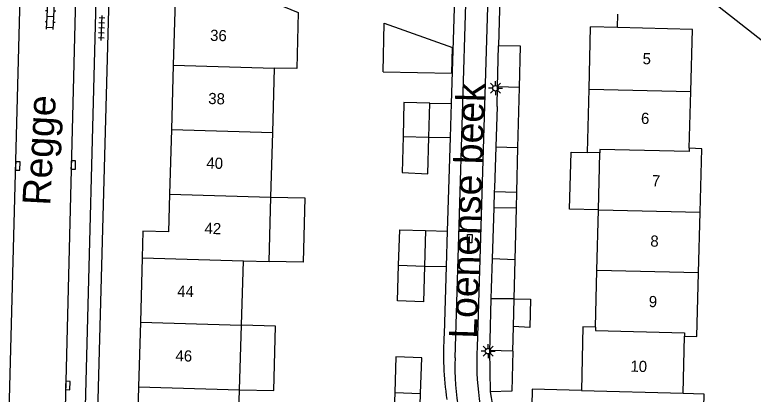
# Model space of a CAD drawing. Extents: x 131000 to 133013, y 393000 to 396501.
# Drawn here: x 131398.9 to 131465, y 395543.2 to 395577.1 of the extents above; entities that cross this region are included whole.
import ezdxf

# ---------------------------------------------------------------- set-up
doc = ezdxf.new("R2010")
doc.units = 0
for name, color, linetype in [('gg-afsc-erfafscheiding', 7, 'Continuous'), ('gg-anno-huisnummerreeks BGT', 7, 'Continuous'), ('gg-anno-openbare ruimte label', 7, 'Continuous'), ('gg-bbg-bijgebouw', 7, 'Continuous'), ('gg-bbg-gedigitaliseerde bebouwing', 7, 'Continuous'), ('gg-bbg-gedigitaliseerde bijgebouw', 7, 'Continuous'), ('gg-bbg-hoofdgebouw', 7, 'Continuous'), ('gg-bbg-luifel en loopbrug', 7, 'Continuous'), ('gg-bbg-tussenscheiding', 7, 'Continuous'), ('gg-knt-verharding', 7, 'Continuous'), ('gg-knt-verharding nz', 7, 'Continuous'), ('gt-symb-klinker verharding', 7, 'Continuous'), ('gt-symb-kolk', 7, 'Continuous'), ('gt-symb-kolk center center', 7, 'Continuous'), ('gt-symb-lichtmast', 7, 'Continuous'), ('gt-symb-tegel verharding', 7, 'Continuous')]:
    doc.layers.add(name, color=color, linetype=linetype)

# ---------------------------------------------------------------- blocks, each defined once
blk = doc.blocks.new('gt0-LMAST')
at = {"layer": 'gt-symb-lichtmast'}
for p, q in [((-0.182, 0.173), (-0.447, 0.438)), ((-0.005, 0.246), (-0.005, 0.621)), ((0.172, 0.173), (0.437, 0.438)), ((-0.255, -0.004), (-0.63, -0.004)), ((-0.182, -0.181), (-0.447, -0.446)), ((-0.005, -0.254), (-0.005, -0.629)), ((0.437, -0.446), (0.172, -0.181)), ((0.245, -0.004), (0.62, -0.004))]:
    blk.add_line(p, q, dxfattribs=at)
blk.add_circle((-0.005, -0.004), 0.25, dxfattribs=at)
blk = doc.blocks.new('gt0-KOLKCC')
at = {"layer": 'gt-symb-kolk center center'}
blk.add_lwpolyline([(-0.375, 0.2), (0.375, 0.2), (0.375, -0.2), (-0.375, -0.2)], close=True, dxfattribs=at)
blk = doc.blocks.new('gt0-KOLK')
at = {"layer": 'gt-symb-kolk'}
blk.add_lwpolyline([(0, 0), (0.375, 0), (0.375, 0.4), (-0.375, 0.4), (-0.375, 0), (0, 0)], dxfattribs=at)
blk = doc.blocks.new('gt0-TEG1')
at = {"layer": 'gt-symb-tegel verharding'}
for p, q in [((-1.125, 0), (1.125, 0)), ((-0.9, -0.25), (-0.9, 0.25)), ((-0.45, -0.25), (-0.45, 0.25)), ((0, -0.25), (0, 0.25)), ((0.45, -0.25), (0.45, 0.25)), ((0.9, -0.25), (0.9, 0.25))]:
    blk.add_line(p, q, dxfattribs=at)
blk = doc.blocks.new('gt0-KL1')
at = {"layer": 'gt-symb-klinker verharding'}
for p, q in [((-1.15, 0.3), (1.15, 0.3)), ((-1, -0.3), (-1, 0.3)), ((-0.5, 0.3), (-0.5, 0.45)), ((0, -0.3), (0, 0.3)), ((0.5, 0.3), (0.5, 0.45)), ((1, -0.3), (1, 0.3)), ((-1.15, -0.3), (1.15, -0.3)), ((-0.5, -0.45), (-0.5, -0.3)), ((0.5, -0.45), (0.5, -0.3))]:
    blk.add_line(p, q, dxfattribs=at)

msp = doc.modelspace()

# ---------------------------------------------------------------- linework, layer by layer
at = {"layer": 'gg-afsc-erfafscheiding'}
for p, q in [((131442.513, 395585.415), (131442.225, 395574.363)), ((131452.869, 395575.982), (131452.899, 395577.184))]:
    msp.add_line(p, q, dxfattribs=at)
msp.add_arc((131461.498, 395545.745), 20.154, 186.65159, 198.89193, dxfattribs=at)
at = {"layer": 'gg-bbg-bijgebouw'}
for p, q in [((131442.125, 395570.676), (131442.225, 395574.363)), ((131442.081, 395568.916), (131442.125, 395570.676)), ((131442.081, 395568.916), (131441.966, 395565.311)), ((131441.966, 395565.311), (131441.849, 395561.628)), ((131441.849, 395561.628), (131441.839, 395561.311)), ((131441.794, 395559.87), (131441.764, 395558.925)), ((131441.764, 395558.925), (131441.652, 395555.31)), ((131435.687, 395557.826), (131435.589, 395554.654)), ((131441.652, 395555.31), (131441.569, 395552.658)), ((131441.569, 395552.658), (131441.541, 395551.73)), ((131441.541, 395551.73), (131441.424, 395548.025)), ((131441.424, 395548.025), (131441.399, 395547.084)), ((131441.399, 395547.084), (131441.48, 395543.411))]:
    msp.add_line(p, q, dxfattribs=at)
for points in [[(131433.28, 395554.72), (131433.378, 395557.897), (131435.687, 395557.826)], [(131435.589, 395554.654), (131435.491, 395551.459), (131433.182, 395551.53), (131433.28, 395554.72)], [(131435.238, 395543.261), (131435.343, 395546.444), (131433.044, 395546.52), (131432.939, 395543.337)], [(131432.939, 395543.337), (131432.834, 395540.154), (131435.133, 395540.078), (131435.238, 395543.261)]]:
    msp.add_lwpolyline(points, dxfattribs=at)
at = {"layer": 'gg-bbg-gedigitaliseerde bebouwing'}
for p, q in [((131450.315, 395570.49), (131450.456, 395576.042)), ((131422.014, 395566.594), (131422.177, 395572.363)), ((131450.17, 395564.8), (131450.315, 395570.49)), ((131421.852, 395560.825), (131422.014, 395566.594)), ((131451.28, 395564.77), (131450.17, 395564.8)), ((131451.156, 395559.69), (131451.28, 395564.77)), ((131421.689, 395555.056), (131421.852, 395560.825)), ((131451.024, 395554.261), (131451.156, 395559.69)), ((131419.223, 395549.354), (131419.389, 395555.123)), ((131419.389, 395555.123), (131421.689, 395555.056)), ((131450.9, 395549.169), (131451.024, 395554.261)), ((131419.057, 395543.586), (131419.223, 395549.354)), ((131418.896, 395537.998), (131419.057, 395543.586))]:
    msp.add_line(p, q, dxfattribs=at)
msp.add_lwpolyline([(131422.34, 395578.15), (131424.285, 395577.338), (131424.18, 395572.321), (131422.177, 395572.363)], dxfattribs=at)
at = {"layer": 'gg-bbg-gedigitaliseerde bijgebouw'}
for p, q in [((131443.95, 395565.244), (131444.084, 395570.624)), ((131435.979, 395566.19), (131436.07, 395569.23)), ((131443.85, 395561.261), (131443.95, 395565.244)), ((131441.839, 395561.311), (131443.85, 395561.261)), ((131443.814, 395559.815), (131441.794, 395559.87)), ((131443.698, 395555.203), (131443.814, 395559.815)), ((131443.611, 395551.71), (131443.698, 395555.203)), ((131443.549, 395549.232), (131443.611, 395551.71)), ((131443.495, 395547.05), (131443.549, 395549.232))]:
    msp.add_line(p, q, dxfattribs=at)
for points in [[(131444.084, 395570.624), (131444.177, 395574.314), (131442.225, 395574.363)], [(131436.07, 395569.23), (131433.76, 395569.29), (131433.677, 395566.256)], [(131433.677, 395566.256), (131433.59, 395563.02), (131435.88, 395562.89), (131435.979, 395566.19)], [(131443.495, 395547.05), (131443.405, 395543.462), (131441.48, 395543.411)]]:
    msp.add_lwpolyline(points, dxfattribs=at)
at = {"layer": 'gg-bbg-hoofdgebouw'}
for p, q in [((131452.869, 395575.982), (131450.456, 395576.042)), ((131413.116, 395572.625), (131412.949, 395566.857)), ((131459.282, 395565.203), (131459.418, 395570.264)), ((131412.949, 395566.857), (131412.782, 395561.088)), ((131460.117, 395554.051), (131460.257, 395559.461)), ((131410.338, 395555.385), (131410.18, 395549.616)), ((131410.18, 395549.616), (131410.024, 395543.847)), ((131458.741, 395543.273), (131458.861, 395548.375)), ((131410.024, 395543.847), (131409.866, 395538.078))]:
    msp.add_line(p, q, dxfattribs=at)
for points in [[(131416.24, 395582.475), (131414.763, 395578.349), (131413.283, 395578.394), (131413.116, 395572.625)], [(131459.418, 395570.264), (131459.567, 395575.814), (131452.869, 395575.982)], [(131460.257, 395559.461), (131460.404, 395565.144), (131459.282, 395565.203)], [(131412.782, 395561.088), (131412.684, 395557.708), (131410.403, 395557.777), (131410.338, 395555.385)], [(131458.861, 395548.375), (131459.97, 395548.352), (131460.117, 395554.051)], [(131450.9, 395549.169), (131449.76, 395549.202), (131449.629, 395543.516)], [(131449.629, 395543.516), (131445.24, 395543.633), (131445.166, 395540.573), (131449.56, 395540.477), (131449.502, 395537.963)], [(131458.741, 395543.273), (131460.571, 395543.231), (131460.514, 395540.742), (131458.684, 395540.784)]]:
    msp.add_lwpolyline(points, dxfattribs=at)
at = {"layer": 'gg-bbg-luifel en loopbrug'}
for p, q in [((131436.07, 395569.23), (131437.992, 395569.18)), ((131437.992, 395569.18), (131437.897, 395566.14)), ((131435.979, 395566.19), (131437.897, 395566.14)), ((131441.839, 395561.311), (131441.794, 395559.87)), ((131443.814, 395559.815), (131443.85, 395561.261)), ((131435.687, 395557.826), (131437.635, 395557.777)), ((131437.635, 395557.777), (131437.536, 395554.605)), ((131435.589, 395554.654), (131437.536, 395554.605))]:
    msp.add_line(p, q, dxfattribs=at)
for points in [[(131431.89, 395572.031), (131431.981, 395576.369), (131438.101, 395574.218)], [(131431.89, 395572.031), (131438.052, 395571.901), (131438.101, 395574.218)], [(131451.156, 395559.69), (131448.579, 395559.753), (131448.703, 395564.836), (131450.17, 395564.8)], [(131421.852, 395560.825), (131424.89, 395560.749), (131424.746, 395554.996), (131421.689, 395555.056)], [(131443.611, 395551.71), (131445.088, 395551.673), (131445.025, 395549.146), (131443.549, 395549.232)], [(131419.057, 395543.586), (131422.113, 395543.509), (131422.257, 395549.278), (131419.223, 395549.354)]]:
    msp.add_lwpolyline(points, dxfattribs=at)
at = {"layer": 'gg-bbg-tussenscheiding'}
for p, q in [((131413.116, 395572.625), (131422.177, 395572.363)), ((131444.084, 395570.624), (131442.125, 395570.676)), ((131450.315, 395570.49), (131459.418, 395570.264)), ((131412.949, 395566.857), (131422.014, 395566.594)), ((131433.677, 395566.256), (131435.979, 395566.19)), ((131441.966, 395565.311), (131443.95, 395565.244)), ((131412.782, 395561.088), (131421.852, 395560.825)), ((131451.156, 395559.69), (131460.257, 395559.461)), ((131410.338, 395555.385), (131419.389, 395555.123)), ((131443.698, 395555.203), (131441.652, 395555.31)), ((131433.28, 395554.72), (131435.589, 395554.654)), ((131460.117, 395554.051), (131451.024, 395554.261)), ((131443.611, 395551.71), (131441.541, 395551.73)), ((131410.18, 395549.616), (131419.223, 395549.354)), ((131443.495, 395547.05), (131441.399, 395547.084)), ((131410.024, 395543.847), (131419.057, 395543.586)), ((131432.939, 395543.337), (131435.238, 395543.261)), ((131449.629, 395543.516), (131458.741, 395543.273))]:
    msp.add_line(p, q, dxfattribs=at)
for points in [[(131459.282, 395565.203), (131459.27, 395564.888), (131451.29, 395565.07), (131451.28, 395564.77)], [(131450.9, 395549.169), (131450.89, 395548.87), (131458.867, 395548.669), (131458.861, 395548.375)]]:
    msp.add_lwpolyline(points, dxfattribs=at)
at = {"layer": 'gg-knt-verharding'}
for p, q in [((131438.502, 395585.5), (131437.992, 395569.18)), ((131398.42, 395541.303), (131399.56, 395583.983)), ((131407.5, 395583.675), (131406.355, 395541.553)), ((131466.527, 395574.219), (131456.884, 395581.828)), ((131437.897, 395566.14), (131437.635, 395557.777)), ((131437.536, 395554.605), (131437.348, 395548.578))]:
    msp.add_line(p, q, dxfattribs=at)
for points in [[(131438.324, 395546.448), (131439.53, 395586.069), (131441.214, 395591.913)], [(131442.41, 395588.981), (131441.456, 395585.721), (131440.299, 395547.384)], [(131404.431, 395581.514), (131406.215, 395579.616), (131405.249, 395542.059), (131405.038, 395539.578), (131404.575, 395536.749), (131402.347, 395535.267)]]:
    msp.add_lwpolyline(points, dxfattribs=at)
for centre, radius, start, end in [((131465.54, 395546.793), 28.249, 176.377, 188.29402), ((131463.482, 395546.052), 23.221, 176.71135, 199.47282), ((131460.587, 395545.667), 22.276, 177.98985, 202.9067)]:
    msp.add_arc(centre, radius, start, end, dxfattribs=at)
at = {"layer": 'gg-knt-verharding nz'}
msp.add_line((131404.431, 395581.514), (131403.438, 395541.976), dxfattribs=at)

# ---------------------------------------------------------------- block references
at = {"layer": 'gt-symb-klinker verharding', "rotation": 87.02032622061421}
msp.add_blockref('gt0-KL1', (131402.127, 395576.965), dxfattribs=at)
at = {"layer": 'gt-symb-kolk'}
for p, rotation in [((131399.016, 395563.6), -91.14576283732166), ((131403.978, 395563.703), -91.66111204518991), ((131403.487, 395543.971), -91.66111204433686)]:
    msp.add_blockref('gt0-KOLK', p, dxfattribs=dict(at, rotation=rotation))
at = {"layer": 'gt-symb-kolk center center', "rotation": -91.3748347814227}
msp.add_blockref('gt0-KOLKCC', (131439.643, 395557.094), dxfattribs=at)
at = {"layer": 'gt-symb-lichtmast'}
for p in [(131441.949, 395570.561), (131441.288, 395547.038)]:
    msp.add_blockref('gt0-LMAST', p, dxfattribs=at)
at = {"layer": 'gt-symb-tegel verharding', "rotation": 88.16532707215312}
msp.add_blockref('gt0-TEG1', (131406.71, 395575.948), dxfattribs=at)

# ---------------------------------------------------------------- texts
at = {"layer": 'gg-anno-huisnummerreeks BGT'}
for s, rotation, p in [('36', 358.3, (131416.404, 395574.803)), ('5', 358.5, (131455.095, 395572.715)), ('38', 358.3, (131416.24, 395569.149)), ('6', 358.5, (131454.951, 395567.373)), ('40', 358.3, (131416.073, 395563.38)), ('7', 358.5, (131455.928, 395561.794)), ('42', 358.3, (131415.903, 395557.534)), ('8', 358.5, (131455.788, 395556.392)), ('44', 358.5, (131413.467, 395551.907)), ('9', 358.5, (131455.648, 395550.982)), ('46', 358.5, (131413.31, 395546.138)), ('10', 358.6, (131454.008, 395545.2))]:
    msp.add_text(s, height=1, rotation=rotation, dxfattribs=at).set_placement(p)
at = {"layer": 'gg-anno-openbare ruimte label'}
for s, rotation, p in [('Loenense beek', 88.2, (131440.273, 395548.123)), ('Regge', 87, (131402.112, 395560.03))]:
    msp.add_text(s, height=2.5, rotation=rotation, dxfattribs=at).set_placement(p)

doc.saveas('drawing.dxf')
